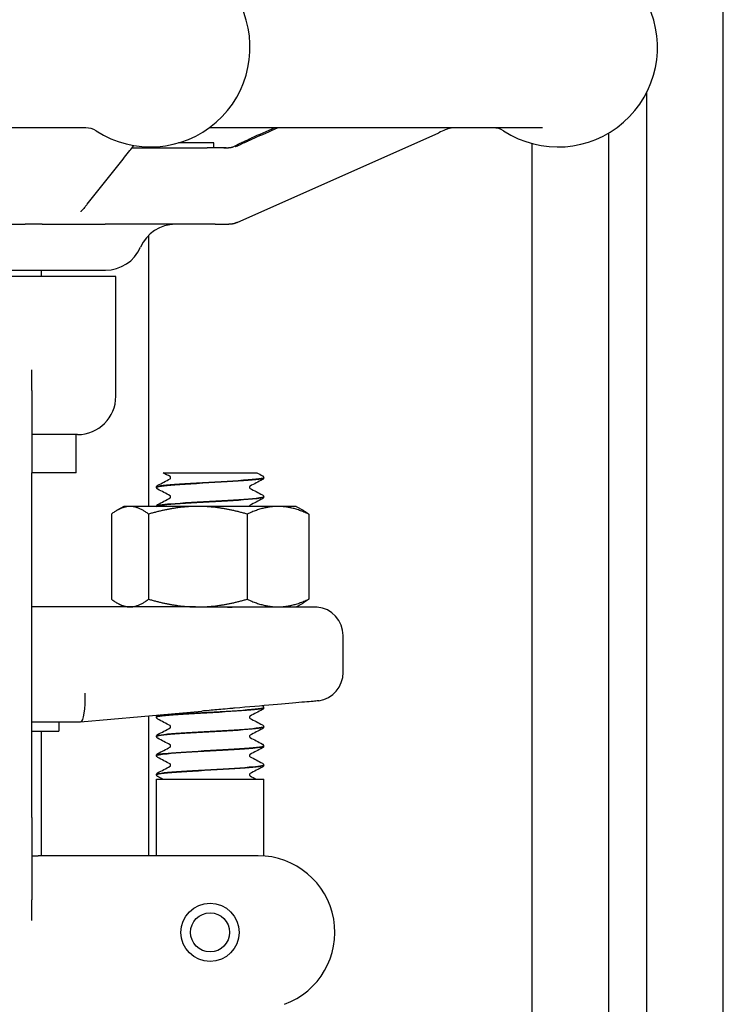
# Model space of a CAD drawing. Header units: inches. Extents: x 24 to 1128, y -94 to 748.
# Tile 501 of 573: x 970.96 to 973.25, y 263.45 to 266.67. Entities that reach past the tile are written whole.
import ezdxf

# ---------------------------------------------------------------- set-up
doc = ezdxf.new("R2010")
doc.units = ezdxf.units.IN
doc.header["$LTSCALE"] = 32
doc.header["$MEASUREMENT"] = 0
doc.layers.add('Visible (ANSI)', color=7, linetype='Continuous', lineweight=30)

msp = doc.modelspace()

# ---------------------------------------------------------------- linework, layer by layer
at = {"layer": 'Visible (ANSI)'}
for p, q in [((973.25416, 260.97112), (973.25416, 271.65737)), ((973.00416, 260.97112), (973.00416, 266.43064)), ((971.17415, 266.31512), (969.21899, 266.31512)), ((972.66386, 266.31512), (971.57623, 266.31512)), ((971.66743, 266.00603), (972.32601, 266.29925)), ((972.87916, 266.29754), (972.87916, 260.97112)), ((971.32496, 266.25012), (971.56997, 266.25012)), ((971.32496, 266.25012), (971.56997, 266.25012)), ((971.59166, 266.26575), (971.47604, 266.26575)), ((971.632, 266.25012), (971.56997, 266.25012)), ((971.59166, 266.25012), (971.59166, 266.26575)), ((972.62916, 266.26397), (972.62916, 261.28737)), ((970.73046, 266.00012), (970.97601, 266.00012)), ((971.03091, 266.00012), (970.97601, 266.00012)), ((971.03091, 266.00012), (971.23672, 266.00012)), ((971.59621, 266.00012), (971.23672, 266.00012)), ((971.59621, 266.00012), (971.64075, 266.00012)), ((971.37916, 265.07912), (971.37916, 265.96439)), ((970.07084, 265.85012), (971.23754, 265.85012)), ((971.02916, 265.83012), (971.02916, 265.85012)), ((971.27166, 265.83012), (970.78532, 265.83012)), ((971.27166, 265.43862), (971.27166, 265.83012)), ((970.99791, 265.45722), (970.99791, 265.5253)), ((970.99791, 265.45722), (970.99791, 265.18862)), ((971.14666, 265.31362), (970.99791, 265.31362)), ((971.14166, 265.18862), (971.14166, 265.31362)), ((970.99791, 264.06362), (970.99791, 265.18862)), ((971.14166, 265.18862), (970.99791, 265.18862)), ((971.42606, 265.18862), (971.51362, 265.18862)), ((971.51362, 265.18862), (971.57952, 265.18862)), ((971.57952, 265.18862), (971.64533, 265.18862)), ((971.64533, 265.18862), (971.73216, 265.18862)), ((971.75416, 265.17265), (971.75416, 265.17327)), ((971.40416, 265.14137), (971.40416, 265.14199)), ((971.75416, 265.11008), (971.75416, 265.1107)), ((971.29766, 265.07912), (971.27584, 265.06653)), ((971.31792, 265.07912), (971.29766, 265.07912)), ((971.53934, 265.07912), (971.31792, 265.07912)), ((971.40416, 265.07912), (971.40416, 265.07942)), ((971.80058, 265.07912), (971.53934, 265.07912)), ((971.86066, 265.07912), (971.80058, 265.07912)), ((971.86066, 265.07912), (971.88249, 265.06653)), ((971.25738, 265.05398), (971.25738, 264.77627)), ((971.37845, 265.05398), (971.37845, 264.77627)), ((971.70023, 265.05398), (971.70023, 264.77627)), ((971.90094, 265.05398), (971.90094, 264.77627)), ((971.5313, 264.75112), (970.99791, 264.75112)), ((971.29766, 264.75112), (971.27584, 264.76372)), ((971.5313, 264.75112), (971.53934, 264.75112)), ((971.53934, 264.75112), (971.80058, 264.75112)), ((971.92826, 264.75073), (971.65115, 264.75073)), ((971.80058, 264.75112), (971.86066, 264.75112)), ((971.86066, 264.75112), (971.88249, 264.76372)), ((972.01341, 264.53703), (972.01341, 264.65737)), ((971.75416, 264.4219), (971.75416, 264.42252)), ((971.15633, 264.37614), (971.55175, 264.41073)), ((971.37916, 263.93862), (971.37916, 264.39563)), ((971.40416, 264.39062), (971.40416, 264.39124)), ((970.99791, 264.37612), (971.15616, 264.37612)), ((971.08541, 264.37612), (971.08541, 264.34487)), ((971.15633, 264.37614), (971.15616, 264.37612)), ((971.75416, 264.35933), (971.75416, 264.35995)), ((970.99791, 264.34487), (971.08541, 264.34487)), ((971.02916, 263.93862), (971.02916, 264.34487)), ((971.40416, 264.32805), (971.40416, 264.32867)), ((971.75416, 264.29677), (971.75416, 264.29739)), ((971.40416, 264.26549), (971.40416, 264.26611)), ((971.75416, 264.23421), (971.75416, 264.23483)), ((971.40416, 264.20293), (971.40416, 264.20355)), ((971.40416, 264.18862), (971.75416, 264.18862)), ((971.40416, 263.93862), (971.40416, 264.18862)), ((971.75416, 263.93799), (971.75416, 264.18862)), ((970.99791, 264.06362), (970.99791, 263.79503)), ((970.99791, 263.93862), (971.01826, 263.93862)), ((971.20308, 263.93862), (971.01826, 263.93862)), ((971.73634, 263.93862), (971.20308, 263.93862)), ((970.99791, 263.72694), (970.99791, 263.79503))]:
    msp.add_line(p, q, dxfattribs=at)
for radius in [0.095, 0.06375]:
    msp.add_circle((971.57916, 263.68862), radius, dxfattribs=at)
for centre, radius, start, end in [((971.38461, 266.57762), 0.325, 237.00411, 25.37693), ((972.7143, 266.57762), 0.325, 237.00411, 25.37693), ((971.17359, 266.25262), 0.0625, 57.00411, 90), ((972.50328, 266.25262), 0.0625, 57.00411, 90), ((971.46666, 265.87512), 0.125, 90, 156.42182), ((971.23753, 265.97512), 0.125, 270, 336.42182), ((971.14666, 265.43862), 0.125, 270, 0), ((971.91966, 264.65737), 0.09375, 0, 84.74141), ((971.91966, 264.53703), 0.09375, 279.08773, 0), ((971.73634, 263.68862), 0.25, 290, 90)]:
    msp.add_arc(centre, radius, start, end, dxfattribs=at)
msp.add_ellipse((971.15207, 264.46987), major_axis=(0.00409, -0.09375), ratio=0.2058405, start_param=0.0089869, end_param=1.5618094, dxfattribs=at)
for points in [[(971.78976, 266.31512), (971.76417, 266.30376), (971.73858, 266.2924), (971.71299, 266.28104)], [(971.72256, 266.28104), (971.74815, 266.2924), (971.77374, 266.30376), (971.79933, 266.31512)], [(971.44868, 265.17674), (971.44114, 265.18071), (971.4336, 265.18467), (971.42606, 265.18862)], [(971.73216, 265.18862), (971.73809, 265.18551), (971.74402, 265.18241), (971.74995, 265.1793)], [(971.40837, 265.14802), (971.42182, 265.15506), (971.43527, 265.16212), (971.4487, 265.16918)], [(971.74995, 265.16661), (971.73651, 265.15957), (971.72306, 265.15252), (971.70962, 265.14545)], [(971.44868, 265.11418), (971.43525, 265.12124), (971.42181, 265.12829), (971.40837, 265.13533)], [(971.70964, 265.13789), (971.72307, 265.13083), (971.73651, 265.12378), (971.74995, 265.11674)], [(971.40837, 265.08546), (971.42182, 265.0925), (971.43527, 265.09955), (971.4487, 265.10662)], [(971.74995, 265.10405), (971.73651, 265.09701), (971.72306, 265.08995), (971.70962, 265.08289)], [(971.73133, 264.75112), (971.73158, 264.75099), (971.73183, 264.75086), (971.73208, 264.75073)], [(971.40837, 264.39727), (971.40908, 264.39764), (971.40978, 264.39801), (971.41048, 264.39838)], [(971.44868, 264.36343), (971.43525, 264.37049), (971.42181, 264.37754), (971.40837, 264.38458)], [(971.74995, 264.41586), (971.73651, 264.40882), (971.72306, 264.40177), (971.70962, 264.3947)], [(971.70964, 264.38714), (971.72307, 264.38008), (971.73651, 264.37303), (971.74995, 264.36599)], [(971.40837, 264.33471), (971.42182, 264.34175), (971.43527, 264.3488), (971.4487, 264.35587)], [(971.74995, 264.3533), (971.73651, 264.34626), (971.72306, 264.3392), (971.70962, 264.33214)], [(971.44868, 264.30087), (971.43525, 264.30793), (971.42181, 264.31498), (971.40837, 264.32202)], [(971.70964, 264.32458), (971.72307, 264.31751), (971.73651, 264.31047), (971.74995, 264.30343)], [(971.40837, 264.27214), (971.42182, 264.27919), (971.43527, 264.28624), (971.4487, 264.29331)], [(971.74995, 264.29074), (971.73651, 264.28369), (971.72306, 264.27664), (971.70962, 264.26957)], [(971.44868, 264.2383), (971.43525, 264.24537), (971.42181, 264.25242), (971.40837, 264.25946)], [(971.70964, 264.26202), (971.72307, 264.25495), (971.73651, 264.2479), (971.74995, 264.24086)], [(971.40837, 264.20958), (971.42182, 264.21663), (971.43527, 264.22368), (971.4487, 264.23075)], [(971.74995, 264.22818), (971.73651, 264.22113), (971.72306, 264.21408), (971.70962, 264.20701)], [(971.42415, 264.18862), (971.41889, 264.19138), (971.41363, 264.19414), (971.40837, 264.19689)], [(971.70964, 264.19945), (971.71651, 264.19584), (971.72338, 264.19223), (971.73026, 264.18862)]]:
    msp.add_open_spline(points, degree=3, dxfattribs=at)
for points, knots in [([(972.3818, 266.31512), (972.37817, 266.31512), (972.37423, 266.31513), (972.36982, 266.31492), (972.36865, 266.31485), (972.36668, 266.31465), (972.36611, 266.31459), (972.36514, 266.31446), (972.36483, 266.31442), (972.36417, 266.31432), (972.36382, 266.31426), (972.36321, 266.31416), (972.36298, 266.31412), (972.36251, 266.31403), (972.36225, 266.31398), (972.36175, 266.31388), (972.36149, 266.31383), (972.36102, 266.31373), (972.3608, 266.31368), (972.36039, 266.31359), (972.36021, 266.31355), (972.35939, 266.31336), (972.3589, 266.31323), (972.35775, 266.31291), (972.35719, 266.31275), (972.35423, 266.3118), (972.3511, 266.31048), (972.34068, 266.30583), (972.33353, 266.3026), (972.32601, 266.29925)], [0, 0, 0, 0, 0.0860149, 0.0860149, 0.11416773, 0.11416773, 0.12469642, 0.12469642, 0.12914613, 0.12914613, 0.13306956, 0.13306956, 0.13502613, 0.13502613, 0.13699814, 0.13699814, 0.13896384, 0.13896384, 0.14091438, 0.14091438, 0.14281478, 0.14281478, 0.14990119, 0.14990119, 0.16210052, 0.16210052, 0.21779338, 0.21779338, 0.29565066, 0.29565066, 0.29565066, 0.29565066]), ([(971.62387, 266.25012), (971.62421, 266.25012), (971.62455, 266.25012), (971.62495, 266.25012), (971.62501, 266.25012), (971.62507, 266.25012), (971.62509, 266.25012), (971.62527, 266.25012), (971.62541, 266.25012), (971.62574, 266.25013), (971.62593, 266.25013), (971.62663, 266.25013), (971.62712, 266.25013), (971.62857, 266.25013), (971.62952, 266.25013), (971.63326, 266.25015), (971.63597, 266.25016), (971.63997, 266.25032), (971.64097, 266.25037), (971.64268, 266.25051), (971.64333, 266.25057), (971.64451, 266.25071), (971.64495, 266.25076), (971.64562, 266.25086), (971.64585, 266.25089), (971.64629, 266.25096), (971.64652, 266.25099), (971.64715, 266.2511), (971.64755, 266.25117), (971.64824, 266.25131), (971.64854, 266.25137), (971.64914, 266.2515), (971.64943, 266.25157), (971.65017, 266.25175), (971.65055, 266.25186), (971.65181, 266.25222), (971.65246, 266.25244), (971.65423, 266.25314), (971.65544, 266.25367), (971.6583, 266.25507), (971.65979, 266.25584), (971.66603, 266.25906), (971.67126, 266.26171), (971.68152, 266.26669), (971.68642, 266.26901), (971.69843, 266.27455), (971.70575, 266.27783), (971.71299, 266.28104)], [0, 0, 0, 0, 0.00271618, 0.00271618, 0.00315775, 0.00315775, 0.00337165, 0.00337165, 0.00508342, 0.00508342, 0.00768757, 0.00768757, 0.01463142, 0.01463142, 0.02847944, 0.02847944, 0.06954195, 0.06954195, 0.08324789, 0.08324789, 0.09025248, 0.09025248, 0.09374394, 0.09374394, 0.09546574, 0.09546574, 0.09718666, 0.09718666, 0.10065514, 0.10065514, 0.10409205, 0.10409205, 0.10824537, 0.10824537, 0.11599262, 0.11599262, 0.13681964, 0.13681964, 0.15785213, 0.15785213, 0.17584967, 0.17584967, 0.23174534, 0.23174534, 0.27578626, 0.27578626, 0.33616935, 0.33616935, 0.33616935, 0.33616935]), ([(971.6611, 266.25349), (971.6611, 266.25349), (971.6611, 266.25349), (971.66114, 266.2535), (971.66124, 266.25353), (971.66168, 266.25369), (971.66219, 266.25388), (971.66405, 266.25461), (971.66598, 266.25545), (971.67055, 266.25753), (971.6732, 266.25875), (971.67865, 266.26126), (971.68143, 266.26253), (971.68943, 266.26619), (971.69514, 266.26878), (971.7064, 266.27385), (971.71204, 266.27637), (971.71926, 266.27957), (971.72091, 266.28031), (971.72256, 266.28104)], [0.02029104, 0.02029104, 0.02029104, 0.02029104, 0.0213158, 0.0213158, 0.0275165, 0.0275165, 0.04356784, 0.04356784, 0.07542337, 0.07542337, 0.10910443, 0.10910443, 0.13873832, 0.13873832, 0.18890891, 0.18890891, 0.23534146, 0.23534146, 0.24909876, 0.24909876, 0.24909876, 0.24909876]), ([(971.17774, 266.06562), (971.18938, 266.08019), (971.20102, 266.09477), (971.2243, 266.12393), (971.23594, 266.13852), (971.25922, 266.16769), (971.27085, 266.18228), (971.29413, 266.21146), (971.30576, 266.22605), (971.32179, 266.24615), (971.32617, 266.25165), (971.33056, 266.25715)], [0.9209333, 0.9209333, 0.9209333, 0.9209333, 1.1948266, 1.1948266, 1.46872, 1.46872, 1.7426133, 1.7426133, 2.0165067, 2.0165067, 2.1197672, 2.1197672, 2.1197672, 2.1197672]), ([(971.17774, 266.06562), (971.17612, 266.06359), (971.17378, 266.06058), (971.16829, 266.05391), (971.16516, 266.05034), (971.16103, 266.04575), (971.15969, 266.04428), (971.15784, 266.04222), (971.15721, 266.04149), (971.15708, 266.04134), (971.15708, 266.04133), (971.15708, 266.04133)], [0, 0, 0, 0, 0.04709709, 0.04709709, 0.10216416, 0.10216416, 0.13173201, 0.13173201, 0.15669532, 0.15669532, 0.15933901, 0.15933901, 0.15933901, 0.15933901]), ([(971.66743, 266.00603), (971.66704, 266.00586), (971.66665, 266.00569), (971.6658, 266.00532), (971.66537, 266.00513), (971.66447, 266.00476), (971.66408, 266.00461), (971.66347, 266.00437), (971.66326, 266.00428), (971.66216, 266.00387), (971.66132, 266.00357), (971.65978, 266.00306), (971.65905, 266.00283), (971.65718, 266.00229), (971.65604, 266.00199), (971.6543, 266.0016), (971.65379, 266.00149), (971.65282, 266.00129), (971.65236, 266.0012), (971.65144, 266.00103), (971.65098, 266.00096), (971.64964, 266.00074), (971.64879, 266.00063), (971.6475, 266.00048), (971.64704, 266.00043), (971.64641, 266.00037), (971.64626, 266.00036), (971.646, 266.00034), (971.64589, 266.00033), (971.64572, 266.00032), (971.64566, 266.00031), (971.64554, 266.0003), (971.64549, 266.0003), (971.64538, 266.00029), (971.64532, 266.00029), (971.64523, 266.00028), (971.64518, 266.00028), (971.64454, 266.00023), (971.64389, 266.0002), (971.64243, 266.00014), (971.64158, 266.00012), (971.64076, 266.00012)], [0, 0, 0, 0, 0.008786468, 0.008786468, 0.015207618, 0.015207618, 0.018782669, 0.018782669, 0.02054883, 0.02054883, 0.027782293, 0.027782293, 0.034814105, 0.034814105, 0.045378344, 0.045378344, 0.049482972, 0.049482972, 0.053065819, 0.053065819, 0.056600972, 0.056600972, 0.063724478, 0.063724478, 0.067843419, 0.067843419, 0.069054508, 0.069054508, 0.069936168, 0.069936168, 0.070376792, 0.070376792, 0.070819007, 0.070819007, 0.071262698, 0.071262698, 0.071705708, 0.071705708, 0.078741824, 0.078741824, 0.086832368, 0.086832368, 0.086832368, 0.086832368]), ([(971.75389, 265.17329), (971.75403, 265.17223), (971.75124, 265.17117), (971.7454, 265.1701), (971.72845, 265.16702), (971.68618, 265.16393), (971.63476, 265.16085), (971.58335, 265.15776), (971.52403, 265.15468), (971.47947, 265.15159), (971.43492, 265.14851), (971.4062, 265.14542), (971.40427, 265.14234), (971.4042, 265.14222), (971.40417, 265.1421), (971.40417, 265.14199)], [1.5680873, 1.5680873, 1.5680873, 1.5680873, 1.888606, 1.888606, 1.888606, 2.8182842, 2.8182842, 2.8182842, 3.7476993, 3.7476993, 3.7476993, 4.6768539, 4.6768539, 4.6768539, 4.712389, 4.712389, 4.712389, 4.712389]), ([(971.40419, 265.14134), (971.40422, 265.14419), (971.42664, 265.14704), (971.46449, 265.14989), (971.50509, 265.15295), (971.56249, 265.15601), (971.61509, 265.15906), (971.66811, 265.16215), (971.71499, 265.16523), (971.73784, 265.16831), (971.74855, 265.16976), (971.75386, 265.1712), (971.75384, 265.17265)], [-10.9982833, -10.9982833, -10.9982833, -10.9982833, -10.1393382, -10.1393382, -10.1393382, -9.2180099, -9.2180099, -9.2180099, -8.289328, -8.289328, -8.289328, -7.8539816, -7.8539816, -7.8539816, -7.8539816]), ([(971.4505, 265.17296), (971.4505, 265.17416), (971.45, 265.17528), (971.4492, 265.17636), (971.44892, 265.17657), (971.44871, 265.17673), (971.44868, 265.17674), (971.44868, 265.17674)], [0, 0, 0, 0, 0.02017106, 0.02017106, 0.036592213, 0.036592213, 0.045399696, 0.045399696, 0.045399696, 0.045399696]), ([(971.4487, 265.16918), (971.44877, 265.16922), (971.44894, 265.16933), (971.44945, 265.16987), (971.44976, 265.17025), (971.45029, 265.17139), (971.4505, 265.17217), (971.4505, 265.17296)], [0.008751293, 0.008751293, 0.008751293, 0.008751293, 0.024017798, 0.024017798, 0.03673453, 0.03673453, 0.049915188, 0.049915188, 0.049915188, 0.049915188]), ([(971.74995, 265.1793), (971.75067, 265.17893), (971.75143, 265.17847), (971.75267, 265.17719), (971.75311, 265.17662), (971.75385, 265.17517), (971.75412, 265.17425), (971.75416, 265.17329)], [0, 0, 0, 0, 0.024898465, 0.024898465, 0.037820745, 0.037820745, 0.051208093, 0.051208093, 0.051208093, 0.051208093]), ([(971.75416, 265.17262), (971.7541, 265.17134), (971.75363, 265.17014), (971.75252, 265.16848), (971.75193, 265.16794), (971.75089, 265.16714), (971.75042, 265.16685), (971.74995, 265.16661)], [0, 0, 0, 0, 0.017960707, 0.017960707, 0.035135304, 0.035135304, 0.051182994, 0.051182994, 0.051182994, 0.051182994]), ([(971.40416, 265.14201), (971.40422, 265.14329), (971.4047, 265.14449), (971.4058, 265.14615), (971.4064, 265.14669), (971.40744, 265.1475), (971.40791, 265.14778), (971.40837, 265.14802)], [0, 0, 0, 0, 0.017960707, 0.017960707, 0.035135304, 0.035135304, 0.051182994, 0.051182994, 0.051182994, 0.051182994]), ([(971.40837, 265.13533), (971.40766, 265.13571), (971.4069, 265.13616), (971.40565, 265.13745), (971.40521, 265.13801), (971.40448, 265.13947), (971.40421, 265.14039), (971.40416, 265.14134)], [0, 0, 0, 0, 0.024898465, 0.024898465, 0.037820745, 0.037820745, 0.051208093, 0.051208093, 0.051208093, 0.051208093]), ([(971.70962, 265.14545), (971.70956, 265.14541), (971.70939, 265.1453), (971.70888, 265.14476), (971.70857, 265.14438), (971.70803, 265.14324), (971.70783, 265.14246), (971.70783, 265.14168)], [0.008751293, 0.008751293, 0.008751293, 0.008751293, 0.024017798, 0.024017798, 0.03673453, 0.03673453, 0.049915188, 0.049915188, 0.049915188, 0.049915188]), ([(971.70783, 265.14168), (971.70783, 265.14047), (971.70833, 265.13935), (971.70912, 265.13827), (971.70941, 265.13806), (971.70961, 265.13791), (971.70965, 265.13789), (971.70965, 265.13789)], [0, 0, 0, 0, 0.02017106, 0.02017106, 0.036592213, 0.036592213, 0.045399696, 0.045399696, 0.045399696, 0.045399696]), ([(971.75385, 265.11073), (971.75385, 265.10894), (971.74564, 265.10715), (971.72954, 265.10536), (971.70185, 265.10228), (971.6515, 265.0992), (971.59767, 265.09612), (971.54386, 265.09304), (971.48786, 265.08996), (971.45101, 265.08688), (971.42125, 265.0844), (971.40455, 265.08191), (971.40429, 265.07942)], [7.8512726, 7.8512726, 7.8512726, 7.8512726, 8.3909221, 8.3909221, 8.3909221, 9.318815, 9.318815, 9.318815, 10.2464637, 10.2464637, 10.2464637, 10.9955743, 10.9955743, 10.9955743, 10.9955743]), ([(971.40453, 265.07912), (971.40581, 265.08111), (971.4172, 265.08309), (971.43772, 265.08507), (971.46951, 265.08814), (971.52246, 265.09122), (971.57645, 265.09429), (971.63034, 265.09736), (971.68402, 265.10042), (971.71716, 265.10349), (971.74092, 265.10569), (971.75374, 265.10789), (971.75395, 265.11008)], [-17.2464099, -17.2464099, -17.2464099, -17.2464099, -16.649142, -16.649142, -16.649142, -15.7234774, -15.7234774, -15.7234774, -14.7994931, -14.7994931, -14.7994931, -14.1371669, -14.1371669, -14.1371669, -14.1371669]), ([(971.4505, 265.11039), (971.4505, 265.1116), (971.45, 265.11272), (971.4492, 265.1138), (971.44892, 265.11401), (971.44871, 265.11416), (971.44868, 265.11418), (971.44868, 265.11418)], [0, 0, 0, 0, 0.02017106, 0.02017106, 0.036592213, 0.036592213, 0.045399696, 0.045399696, 0.045399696, 0.045399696]), ([(971.4487, 265.10662), (971.44877, 265.10666), (971.44894, 265.10677), (971.44945, 265.10731), (971.44976, 265.10769), (971.45029, 265.10883), (971.4505, 265.10961), (971.4505, 265.11039)], [0.008751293, 0.008751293, 0.008751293, 0.008751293, 0.024017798, 0.024017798, 0.03673453, 0.03673453, 0.049915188, 0.049915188, 0.049915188, 0.049915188]), ([(971.74995, 265.11674), (971.75067, 265.11636), (971.75143, 265.11591), (971.75267, 265.11462), (971.75311, 265.11406), (971.75385, 265.1126), (971.75412, 265.11168), (971.75416, 265.11073)], [0, 0, 0, 0, 0.024898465, 0.024898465, 0.037820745, 0.037820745, 0.051208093, 0.051208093, 0.051208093, 0.051208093]), ([(971.75416, 265.11006), (971.7541, 265.10878), (971.75363, 265.10758), (971.75252, 265.10592), (971.75193, 265.10538), (971.75089, 265.10457), (971.75042, 265.10429), (971.74995, 265.10405)], [0, 0, 0, 0, 0.017960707, 0.017960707, 0.035135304, 0.035135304, 0.051182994, 0.051182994, 0.051182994, 0.051182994]), ([(971.40416, 265.07945), (971.40422, 265.08073), (971.4047, 265.08193), (971.4058, 265.08359), (971.4064, 265.08413), (971.40744, 265.08493), (971.40791, 265.08522), (971.40837, 265.08546)], [0, 0, 0, 0, 0.017960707, 0.017960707, 0.035135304, 0.035135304, 0.051182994, 0.051182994, 0.051182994, 0.051182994]), ([(971.70962, 265.08289), (971.70956, 265.08285), (971.70939, 265.08274), (971.70888, 265.0822), (971.70857, 265.08182), (971.70803, 265.08068), (971.70783, 265.07991), (971.70783, 265.07912)], [0.008751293, 0.008751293, 0.008751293, 0.008751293, 0.024017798, 0.024017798, 0.03673453, 0.03673453, 0.04985052, 0.04985052, 0.04985052, 0.04985052]), ([(971.5313, 264.75112), (971.53162, 264.75112), (971.53194, 264.75112), (971.57208, 264.75112), (971.61177, 264.75073), (971.65115, 264.75073)], [-0.00244603, -0.00244603, -0.00244603, -0.00244603, 0, 0, 0.30409051, 0.30409051, 0.30409051, 0.30409051]), ([(971.40423, 264.39059), (971.40417, 264.391), (971.40457, 264.39141), (971.40544, 264.39182), (971.41194, 264.39489), (971.44475, 264.39796), (971.49144, 264.40103), (971.53811, 264.4041), (971.59756, 264.40717), (971.64725, 264.41023), (971.69693, 264.4133), (971.7357, 264.41637), (971.74887, 264.41944), (971.75238, 264.42026), (971.75405, 264.42108), (971.75397, 264.4219)], [-86.396507, -86.396507, -86.396507, -86.396507, -86.2730121, -86.2730121, -86.2730121, -85.3480879, -85.3480879, -85.3480879, -84.4233738, -84.4233738, -84.4233738, -83.4988671, -83.4988671, -83.4988671, -83.2522053, -83.2522053, -83.2522053, -83.2522053]), ([(971.75411, 264.42254), (971.75416, 264.42219), (971.75387, 264.42184), (971.75324, 264.42149), (971.74768, 264.41841), (971.71555, 264.41533), (971.66909, 264.41225), (971.62269, 264.40917), (971.5631, 264.4061), (971.51302, 264.40302), (971.46299, 264.39994), (971.42363, 264.39687), (971.4099, 264.39379), (971.4061, 264.39294), (971.40429, 264.39209), (971.40437, 264.39124)], [76.966311, 76.966311, 76.966311, 76.966311, 77.0718173, 77.0718173, 77.0718173, 78.0001054, 78.0001054, 78.0001054, 78.927415, 78.927415, 78.927415, 79.8537889, 79.8537889, 79.8537889, 80.1106127, 80.1106127, 80.1106127, 80.1106127]), ([(971.65899, 264.42039), (971.6566, 264.42018), (971.6542, 264.41997), (971.64152, 264.41885), (971.6312, 264.41792), (971.60374, 264.41543), (971.58657, 264.41385), (971.56411, 264.41183), (971.55888, 264.41136), (971.55301, 264.41084), (971.55238, 264.41079), (971.55175, 264.41073)], [0.05166308, 0.05166308, 0.05166308, 0.05166308, 0.07036558, 0.07036558, 0.15060424, 0.15060424, 0.28322209, 0.28322209, 0.32342002, 0.32342002, 0.3282584, 0.3282584, 0.3282584, 0.3282584]), ([(971.93447, 264.44446), (971.93447, 264.44446), (971.93242, 264.44428), (971.91988, 264.44319), (971.90294, 264.44171), (971.85396, 264.43743), (971.82237, 264.43468), (971.74736, 264.42812), (971.70435, 264.42436), (971.65899, 264.42039)], [1.2086674, 1.2086674, 1.2086674, 1.2086674, 1.3758839, 1.3758839, 1.7193458, 1.7193458, 2.0628667, 2.0628667, 2.4173808, 2.4173808, 2.4173808, 2.4173808]), ([(971.75416, 264.42187), (971.7541, 264.42059), (971.75363, 264.41939), (971.75252, 264.41773), (971.75193, 264.41719), (971.75089, 264.41639), (971.75042, 264.4161), (971.74995, 264.41586)], [0, 0, 0, 0, 0.017960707, 0.017960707, 0.035135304, 0.035135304, 0.051182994, 0.051182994, 0.051182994, 0.051182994]), ([(971.75028, 264.42838), (971.7509, 264.42803), (971.75155, 264.4276), (971.75267, 264.42644), (971.75311, 264.42587), (971.75385, 264.42442), (971.75412, 264.4235), (971.75416, 264.42254)], [0.003701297, 0.003701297, 0.003701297, 0.003701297, 0.024898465, 0.024898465, 0.037820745, 0.037820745, 0.051208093, 0.051208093, 0.051208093, 0.051208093]), ([(971.40416, 264.39126), (971.40422, 264.39254), (971.4047, 264.39374), (971.4058, 264.3954), (971.4064, 264.39594), (971.40744, 264.39675), (971.40791, 264.39703), (971.40837, 264.39727)], [0, 0, 0, 0, 0.017960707, 0.017960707, 0.035135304, 0.035135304, 0.051182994, 0.051182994, 0.051182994, 0.051182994]), ([(971.40837, 264.38458), (971.40766, 264.38496), (971.4069, 264.38541), (971.40565, 264.3867), (971.40521, 264.38726), (971.40448, 264.38872), (971.40421, 264.38964), (971.40416, 264.39059)], [0, 0, 0, 0, 0.024898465, 0.024898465, 0.037820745, 0.037820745, 0.051208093, 0.051208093, 0.051208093, 0.051208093]), ([(971.70962, 264.3947), (971.70956, 264.39466), (971.70939, 264.39455), (971.70888, 264.39401), (971.70857, 264.39363), (971.70803, 264.39249), (971.70783, 264.39171), (971.70783, 264.39093)], [0.008751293, 0.008751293, 0.008751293, 0.008751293, 0.024017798, 0.024017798, 0.03673453, 0.03673453, 0.049915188, 0.049915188, 0.049915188, 0.049915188]), ([(971.70783, 264.39093), (971.70783, 264.38972), (971.70833, 264.3886), (971.70912, 264.38752), (971.70941, 264.38731), (971.70961, 264.38716), (971.70965, 264.38714), (971.70965, 264.38714)], [0, 0, 0, 0, 0.02017106, 0.02017106, 0.036592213, 0.036592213, 0.045399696, 0.045399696, 0.045399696, 0.045399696]), ([(971.75391, 264.35998), (971.75405, 264.35898), (971.75159, 264.35798), (971.74642, 264.35698), (971.7306, 264.35392), (971.6897, 264.35086), (971.63916, 264.3478), (971.58865, 264.34474), (971.52969, 264.34168), (971.48447, 264.33862), (971.43829, 264.3355), (971.40761, 264.33237), (971.40445, 264.32925), (971.40426, 264.32906), (971.40417, 264.32886), (971.40418, 264.32867)], [83.2494963, 83.2494963, 83.2494963, 83.2494963, 83.5507651, 83.5507651, 83.5507651, 84.4730857, 84.4730857, 84.4730857, 85.3947182, 85.3947182, 85.3947182, 86.3362347, 86.3362347, 86.3362347, 86.393798, 86.393798, 86.393798, 86.393798]), ([(971.40419, 264.32803), (971.40425, 264.33086), (971.42629, 264.33369), (971.46365, 264.33651), (971.50424, 264.33959), (971.56195, 264.34266), (971.61484, 264.34574), (971.66772, 264.34881), (971.71455, 264.35188), (971.73753, 264.35496), (971.74844, 264.35642), (971.75386, 264.35788), (971.75384, 264.35933)], [-92.6796923, -92.6796923, -92.6796923, -92.6796923, -91.8271132, -91.8271132, -91.8271132, -90.9008742, -90.9008742, -90.9008742, -89.9748609, -89.9748609, -89.9748609, -89.5353906, -89.5353906, -89.5353906, -89.5353906]), ([(971.4505, 264.35964), (971.4505, 264.36085), (971.45, 264.36197), (971.4492, 264.36305), (971.44892, 264.36326), (971.44871, 264.36341), (971.44868, 264.36343), (971.44868, 264.36343)], [0, 0, 0, 0, 0.02017106, 0.02017106, 0.036592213, 0.036592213, 0.045399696, 0.045399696, 0.045399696, 0.045399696]), ([(971.4487, 264.35587), (971.44877, 264.35591), (971.44894, 264.35602), (971.44945, 264.35656), (971.44976, 264.35694), (971.45029, 264.35808), (971.4505, 264.35886), (971.4505, 264.35964)], [0.008751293, 0.008751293, 0.008751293, 0.008751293, 0.024017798, 0.024017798, 0.03673453, 0.03673453, 0.049915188, 0.049915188, 0.049915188, 0.049915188]), ([(971.74995, 264.36599), (971.75067, 264.36561), (971.75143, 264.36516), (971.75267, 264.36387), (971.75311, 264.36331), (971.75385, 264.36185), (971.75412, 264.36093), (971.75416, 264.35998)], [0, 0, 0, 0, 0.024898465, 0.024898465, 0.037820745, 0.037820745, 0.051208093, 0.051208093, 0.051208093, 0.051208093]), ([(971.75416, 264.35931), (971.7541, 264.35803), (971.75363, 264.35683), (971.75252, 264.35517), (971.75193, 264.35463), (971.75089, 264.35382), (971.75042, 264.35354), (971.74995, 264.3533)], [0, 0, 0, 0, 0.017960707, 0.017960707, 0.035135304, 0.035135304, 0.051182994, 0.051182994, 0.051182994, 0.051182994]), ([(971.40416, 264.3287), (971.40422, 264.32998), (971.4047, 264.33118), (971.4058, 264.33284), (971.4064, 264.33338), (971.40744, 264.33418), (971.40791, 264.33447), (971.40837, 264.33471)], [0, 0, 0, 0, 0.017960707, 0.017960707, 0.035135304, 0.035135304, 0.051182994, 0.051182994, 0.051182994, 0.051182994]), ([(971.40837, 264.32202), (971.40766, 264.32239), (971.4069, 264.32285), (971.40565, 264.32413), (971.40521, 264.3247), (971.40448, 264.32615), (971.40421, 264.32707), (971.40416, 264.32803)], [0, 0, 0, 0, 0.024898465, 0.024898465, 0.037820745, 0.037820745, 0.051208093, 0.051208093, 0.051208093, 0.051208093]), ([(971.70962, 264.33214), (971.70956, 264.3321), (971.70939, 264.33199), (971.70888, 264.33145), (971.70857, 264.33107), (971.70803, 264.32993), (971.70783, 264.32915), (971.70783, 264.32836)], [0.008751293, 0.008751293, 0.008751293, 0.008751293, 0.024017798, 0.024017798, 0.03673453, 0.03673453, 0.049915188, 0.049915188, 0.049915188, 0.049915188]), ([(971.70783, 264.32836), (971.70783, 264.32716), (971.70833, 264.32604), (971.70912, 264.32496), (971.70941, 264.32474), (971.70961, 264.32459), (971.70965, 264.32458), (971.70965, 264.32458)], [0, 0, 0, 0, 0.02017106, 0.02017106, 0.036592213, 0.036592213, 0.045399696, 0.045399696, 0.045399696, 0.045399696]), ([(971.75384, 264.29742), (971.75386, 264.29567), (971.74606, 264.29392), (971.73071, 264.29218), (971.7037, 264.28911), (971.65396, 264.28603), (971.60036, 264.28296), (971.54686, 264.27989), (971.49077, 264.27683), (971.45331, 264.27376), (971.42217, 264.27121), (971.40452, 264.26866), (971.40426, 264.26611)], [89.5326816, 89.5326816, 89.5326816, 89.5326816, 90.0591077, 90.0591077, 90.0591077, 90.9847722, 90.9847722, 90.9847722, 91.9087566, 91.9087566, 91.9087566, 92.6769833, 92.6769833, 92.6769833, 92.6769833]), ([(971.4044, 264.26546), (971.4045, 264.26761), (971.41652, 264.26975), (971.43909, 264.27189), (971.47154, 264.27497), (971.52503, 264.27805), (971.57915, 264.28113), (971.63327, 264.28421), (971.68674, 264.28729), (971.71919, 264.29037), (971.7417, 264.2925), (971.75373, 264.29464), (971.75393, 264.29677)], [-98.9628776, -98.9628776, -98.9628776, -98.9628776, -98.3173276, -98.3173276, -98.3173276, -97.3894346, -97.3894346, -97.3894346, -96.461786, -96.461786, -96.461786, -95.8185759, -95.8185759, -95.8185759, -95.8185759]), ([(971.4505, 264.29708), (971.4505, 264.29829), (971.45, 264.29941), (971.4492, 264.30049), (971.44892, 264.3007), (971.44871, 264.30085), (971.44868, 264.30087), (971.44868, 264.30087)], [0, 0, 0, 0, 0.02017106, 0.02017106, 0.036592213, 0.036592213, 0.045399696, 0.045399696, 0.045399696, 0.045399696]), ([(971.4487, 264.29331), (971.44877, 264.29334), (971.44894, 264.29346), (971.44945, 264.29399), (971.44976, 264.29438), (971.45029, 264.29551), (971.4505, 264.29629), (971.4505, 264.29708)], [0.008751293, 0.008751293, 0.008751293, 0.008751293, 0.024017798, 0.024017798, 0.03673453, 0.03673453, 0.049915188, 0.049915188, 0.049915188, 0.049915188]), ([(971.74995, 264.30343), (971.75067, 264.30305), (971.75143, 264.3026), (971.75267, 264.30131), (971.75311, 264.30075), (971.75385, 264.29929), (971.75412, 264.29837), (971.75416, 264.29742)], [0, 0, 0, 0, 0.024898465, 0.024898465, 0.037820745, 0.037820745, 0.051208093, 0.051208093, 0.051208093, 0.051208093]), ([(971.75416, 264.29674), (971.7541, 264.29547), (971.75363, 264.29427), (971.75252, 264.29261), (971.75193, 264.29206), (971.75089, 264.29126), (971.75042, 264.29098), (971.74995, 264.29074)], [0, 0, 0, 0, 0.017960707, 0.017960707, 0.035135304, 0.035135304, 0.051182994, 0.051182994, 0.051182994, 0.051182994]), ([(971.40416, 264.26614), (971.40422, 264.26741), (971.4047, 264.26861), (971.4058, 264.27027), (971.4064, 264.27082), (971.40744, 264.27162), (971.40791, 264.2719), (971.40837, 264.27214)], [0, 0, 0, 0, 0.017960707, 0.017960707, 0.035135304, 0.035135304, 0.051182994, 0.051182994, 0.051182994, 0.051182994]), ([(971.40837, 264.25946), (971.40766, 264.25983), (971.4069, 264.26028), (971.40565, 264.26157), (971.40521, 264.26213), (971.40448, 264.26359), (971.40421, 264.26451), (971.40416, 264.26546)], [0, 0, 0, 0, 0.024898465, 0.024898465, 0.037820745, 0.037820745, 0.051208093, 0.051208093, 0.051208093, 0.051208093]), ([(971.70962, 264.26957), (971.70956, 264.26954), (971.70939, 264.26942), (971.70888, 264.26889), (971.70857, 264.2685), (971.70803, 264.26737), (971.70783, 264.26659), (971.70783, 264.2658)], [0.008751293, 0.008751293, 0.008751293, 0.008751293, 0.024017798, 0.024017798, 0.03673453, 0.03673453, 0.049915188, 0.049915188, 0.049915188, 0.049915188]), ([(971.70783, 264.2658), (971.70783, 264.26459), (971.70833, 264.26347), (971.70912, 264.2624), (971.70941, 264.26218), (971.70961, 264.26203), (971.70965, 264.26201), (971.70965, 264.26201)], [0, 0, 0, 0, 0.02017106, 0.02017106, 0.036592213, 0.036592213, 0.045399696, 0.045399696, 0.045399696, 0.045399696]), ([(971.4045, 264.2029), (971.40439, 264.20432), (971.40941, 264.20573), (971.41964, 264.20715), (971.44194, 264.21023), (971.48846, 264.21332), (971.54142, 264.2164), (971.59436, 264.21949), (971.65246, 264.22257), (971.6935, 264.22566), (971.73143, 264.22851), (971.75395, 264.23136), (971.75414, 264.23421)], [-105.2460629, -105.2460629, -105.2460629, -105.2460629, -104.8196437, -104.8196437, -104.8196437, -103.8899654, -103.8899654, -103.8899654, -102.9605503, -102.9605503, -102.9605503, -102.1017612, -102.1017612, -102.1017612, -102.1017612]), ([(971.75405, 264.23486), (971.7539, 264.23236), (971.73712, 264.22986), (971.70717, 264.22736), (971.67052, 264.2243), (971.61501, 264.22124), (971.56154, 264.21818), (971.50764, 264.2151), (971.45709, 264.21202), (971.42918, 264.20894), (971.41291, 264.20714), (971.40455, 264.20534), (971.40447, 264.20355)], [95.8158669, 95.8158669, 95.8158669, 95.8158669, 96.5689115, 96.5689115, 96.5689115, 97.4902398, 97.4902398, 97.4902398, 98.4189217, 98.4189217, 98.4189217, 98.9601686, 98.9601686, 98.9601686, 98.9601686]), ([(971.4505, 264.23452), (971.4505, 264.23573), (971.45, 264.23685), (971.4492, 264.23792), (971.44892, 264.23814), (971.44871, 264.23829), (971.44868, 264.23831), (971.44868, 264.23831)], [0, 0, 0, 0, 0.02017106, 0.02017106, 0.036592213, 0.036592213, 0.045399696, 0.045399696, 0.045399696, 0.045399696]), ([(971.4487, 264.23075), (971.44877, 264.23078), (971.44894, 264.2309), (971.44945, 264.23143), (971.44976, 264.23181), (971.45029, 264.23295), (971.4505, 264.23373), (971.4505, 264.23452)], [0.008751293, 0.008751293, 0.008751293, 0.008751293, 0.024017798, 0.024017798, 0.03673453, 0.03673453, 0.049915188, 0.049915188, 0.049915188, 0.049915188]), ([(971.74995, 264.24086), (971.75067, 264.24049), (971.75143, 264.24004), (971.75267, 264.23875), (971.75311, 264.23819), (971.75385, 264.23673), (971.75412, 264.23581), (971.75416, 264.23486)], [0, 0, 0, 0, 0.024898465, 0.024898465, 0.037820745, 0.037820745, 0.051208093, 0.051208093, 0.051208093, 0.051208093]), ([(971.75416, 264.23418), (971.7541, 264.23291), (971.75363, 264.23171), (971.75252, 264.23005), (971.75193, 264.2295), (971.75089, 264.2287), (971.75042, 264.22842), (971.74995, 264.22818)], [0, 0, 0, 0, 0.017960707, 0.017960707, 0.035135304, 0.035135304, 0.051182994, 0.051182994, 0.051182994, 0.051182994]), ([(971.40416, 264.20358), (971.40422, 264.20485), (971.4047, 264.20605), (971.4058, 264.20771), (971.4064, 264.20826), (971.40744, 264.20906), (971.40791, 264.20934), (971.40837, 264.20958)], [0, 0, 0, 0, 0.017960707, 0.017960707, 0.035135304, 0.035135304, 0.051182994, 0.051182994, 0.051182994, 0.051182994]), ([(971.40837, 264.19689), (971.40766, 264.19727), (971.4069, 264.19772), (971.40565, 264.19901), (971.40521, 264.19957), (971.40448, 264.20103), (971.40421, 264.20195), (971.40416, 264.2029)], [0, 0, 0, 0, 0.024898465, 0.024898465, 0.037820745, 0.037820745, 0.051208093, 0.051208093, 0.051208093, 0.051208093]), ([(971.70962, 264.20701), (971.70956, 264.20698), (971.70939, 264.20686), (971.70888, 264.20633), (971.70857, 264.20594), (971.70803, 264.2048), (971.70783, 264.20403), (971.70783, 264.20324)], [0.008751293, 0.008751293, 0.008751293, 0.008751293, 0.024017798, 0.024017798, 0.03673453, 0.03673453, 0.049915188, 0.049915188, 0.049915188, 0.049915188]), ([(971.70783, 264.20324), (971.70783, 264.20203), (971.70833, 264.20091), (971.70912, 264.19983), (971.70941, 264.19962), (971.70961, 264.19947), (971.70965, 264.19945), (971.70965, 264.19945)], [0, 0, 0, 0, 0.02017106, 0.02017106, 0.036592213, 0.036592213, 0.045399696, 0.045399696, 0.045399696, 0.045399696])]:
    msp.add_open_spline(points, degree=3, knots=knots, dxfattribs=at)
for points, weights in [([(971.31792, 265.07912), (971.28982, 265.07912), (971.25738, 265.05398)], [1, 1.0379548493, 1]), ([(971.37845, 265.05398), (971.34601, 265.07912), (971.31792, 265.07912)], [1, 1.0379548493, 1]), ([(971.53934, 265.07912), (971.46467, 265.07912), (971.37845, 265.05398)], [1, 1.0379548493, 1]), ([(971.70023, 265.05398), (971.614, 265.07912), (971.53934, 265.07912)], [1, 1.0379548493, 1]), ([(971.80058, 265.07912), (971.75401, 265.07912), (971.70023, 265.05398)], [1, 1.0379548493, 1]), ([(971.90094, 265.05398), (971.84716, 265.07912), (971.80058, 265.07912)], [1, 1.0379548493, 1]), ([(971.88249, 265.06653), (971.89139, 265.06138), (971.90094, 265.05398)], [1.01552166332, 1.01087918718, 1]), ([(971.25738, 264.77627), (971.28982, 264.75112), (971.31792, 264.75112)], [1, 1.0379548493, 1]), ([(971.31792, 264.75112), (971.34601, 264.75112), (971.37845, 264.77627)], [1, 1.0379548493, 1]), ([(971.37845, 264.77627), (971.46467, 264.75112), (971.53934, 264.75112)], [1, 1.0379548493, 1]), ([(971.53934, 264.75112), (971.614, 264.75112), (971.70023, 264.77627)], [1, 1.0379548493, 1]), ([(971.70023, 264.77627), (971.75401, 264.75112), (971.80058, 264.75112)], [1, 1.0379548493, 1]), ([(971.80058, 264.75112), (971.84716, 264.75112), (971.90094, 264.77627)], [1, 1.0379548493, 1]), ([(971.90094, 264.77627), (971.89139, 264.76887), (971.88249, 264.76372)], [1, 1.01087918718, 1.01552166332])]:
    msp.add_rational_spline(points, weights, degree=2, dxfattribs=at)

doc.saveas('drawing.dxf')
